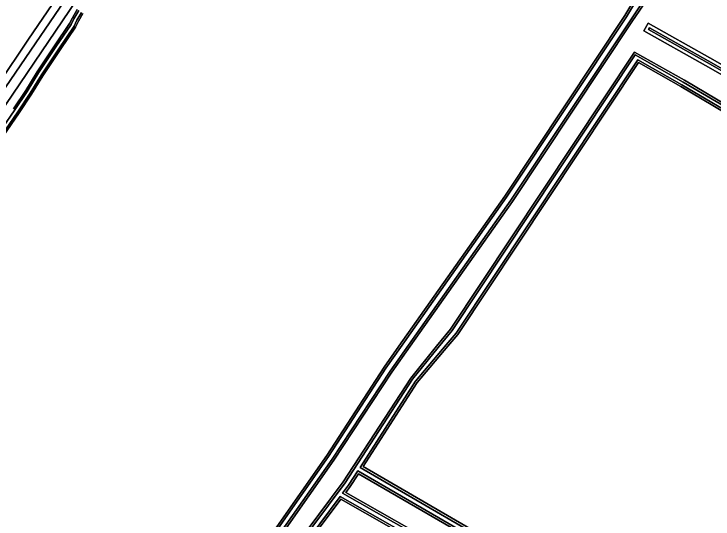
# Model space of a CAD drawing. Extents: x 158132 to 159664, y 385256 to 387218.
# Drawn here: x 159064.7 to 159296.3, y 385692.7 to 385860.1 of the extents above; entities that cross this region are included whole.
import ezdxf

# ---------------------------------------------------------------- set-up
doc = ezdxf.new("R2010")
doc.units = 0
for name, color, linetype in [('IMGEO_Berm_groen', 7, 'Continuous'), ('IMGEO_Erf', 7, 'Continuous'), ('IMGEO_Gemengd_bos', 7, 'Continuous'), ('IMGEO_Hek', 7, 'Continuous'), ('IMGEO_Oever', 7, 'Continuous'), ('IMGEO_Rijbaan_lokaal_gesloten', 7, 'Continuous'), ('IMGEO_Waterloop', 7, 'Continuous')]:
    doc.layers.add(name, color=color, linetype=linetype)

msp = doc.modelspace()

# ---------------------------------------------------------------- linework, layer by layer
at = {"layer": 'IMGEO_Berm_groen'}
for points in [[(159172.92, 385994.15), (159064.3, 385833.55), (159053.26, 385817.37), (159007.27, 385750), (159002.78, 385743.42), (159000, 385739.15), (158975.57, 385701.68)], [(159064.47, 385828.62), (159068.55, 385834.77), (159072.31, 385840.89), (159078.1, 385849.51), (159083.09, 385856.9), (159084.01, 385858.81), (159085.62, 385861.61)]]:
    msp.add_lwpolyline(points, dxfattribs=at)
at = {"layer": 'IMGEO_Erf'}
msp.add_lwpolyline([(159049.28, 385821.74), (159069.43, 385851.76), (159082.08, 385870.32), (159072.96, 385880.17), (159000, 385959.04)], dxfattribs=at)
at = {"layer": 'IMGEO_Gemengd_bos'}
for points in [[(159060.35, 385833.55), (159088.01, 385874.32), (158987.13, 385983.76)], [(159000, 385959.04), (159072.96, 385880.17), (159082.08, 385870.32), (159069.43, 385851.76), (159049.28, 385821.74)], [(159434.84, 385765.65), (159432.59, 385767.85), (159428.81, 385771), (159421.75, 385777.33), (159373.58, 385820.69), (159370.76, 385823.15), (159357.19, 385835.22), (159344.98, 385846.27), (159299.79, 385886.27), (159298.65, 385887.27), (159299.53, 385888.62), (159293.41, 385894.06), (159291.93, 385891.84), (159291.02, 385890.47), (159271.81, 385861.09), (159269.62, 385857.79), (159229.84, 385797.99), (159195.96, 385750), (159189.87, 385741.38), (159170.62, 385712.2), (159153.34, 385687.5)], [(159151.01, 385689.05), (159168.33, 385713.81), (159187.28, 385743.08), (159192.17, 385750), (159227.3, 385799.77), (159267.07, 385859.56), (159272.03, 385867.97)], [(159087.52, 385860.3), (159086.05, 385857.73), (159085.09, 385855.75), (159080.01, 385848.22), (159074.25, 385839.64), (159070.49, 385833.53), (159066.38, 385827.33), (159058.12, 385815.44)], [(159157.58, 385683.4), (159173.78, 385705.08), (159196.17, 385739.46), (159204.71, 385750), (159209.26, 385755.61), (159270.29, 385847.47), (159286.8, 385838.12), (159308.61, 385825.24)], [(159307.38, 385823.18), (159285.6, 385836.04), (159271.58, 385843.98), (159211.71, 385753.87), (159208.44, 385750), (159198.29, 385737.96), (159180.34, 385710.1), (159313.82, 385632.56)], [(159314.95, 385628.79), (159178.82, 385707.74), (159176.11, 385703.53), (159174.6, 385701.51), (159207.69, 385682.73)], [(159206.31, 385680.34), (159172.94, 385699.28), (159159.81, 385681.7)]]:
    msp.add_lwpolyline(points, dxfattribs=at)
msp.add_lwpolyline([(159273.36, 385854.53), (159274.78, 385857.06), (159295.23, 385845.59), (159309.84, 385837.27), (159334.13, 385822.64), (159412.41, 385777.16), (159410.74, 385774.32), (159332.64, 385820.16), (159308.4, 385834.75), (159293.81, 385843.06)], close=True, dxfattribs=at)
at = {"layer": 'IMGEO_Hek'}
for points in [[(159072.96, 385880.17), (159082.08, 385870.32), (159069.43, 385851.76)], [(159069.43, 385851.76), (159049.28, 385821.74)]]:
    msp.add_lwpolyline(points, dxfattribs=at)
at = {"layer": 'IMGEO_Oever'}
for points in [[(159289.37, 385893.58), (159289.14, 385893.23), (159286.34, 385889.16), (159285.56, 385888.01), (159282.03, 385882.86), (159272.03, 385867.97), (159267.07, 385859.56), (159227.3, 385799.77), (159192.17, 385750), (159187.28, 385743.08), (159168.33, 385713.81), (159151.01, 385689.05), (159098.96, 385611.3), (159091.77, 385601.64), (159093.94, 385600.03), (159101.13, 385609.69), (159153.34, 385687.5), (159170.62, 385712.2), (159189.87, 385741.38), (159195.96, 385750)], [(159151.59, 385688.66), (159168.91, 385713.42), (159187.86, 385742.69), (159192.74, 385749.6), (159227.88, 385799.37), (159267.66, 385859.19), (159272.62, 385867.59), (159282.61, 385882.46), (159286.08, 385887.54), (159286.87, 385888.69), (159289.34, 385892.3)], [(159290.75, 385891.34), (159290.43, 385890.86), (159288.23, 385887.49), (159287.47, 385886.32), (159271.22, 385861.48), (159269.04, 385858.18), (159229.27, 385798.39), (159195.39, 385750.4), (159189.3, 385741.78), (159170.05, 385712.6), (159152.76, 385687.9)], [(159195.96, 385750), (159229.84, 385797.99), (159269.62, 385857.79), (159271.81, 385861.09), (159291.02, 385890.47), (159291.93, 385891.84)], [(159056.69, 385816.41), (159064.95, 385828.3), (159069.03, 385834.46), (159072.79, 385840.58), (159078.58, 385849.19), (159083.59, 385856.61), (159084.52, 385858.54), (159086.1, 385861.28)], [(159085.62, 385861.61), (159084.01, 385858.81), (159083.09, 385856.9), (159078.1, 385849.51), (159072.31, 385840.89), (159068.55, 385834.77), (159064.47, 385828.62)], [(159087.05, 385860.63), (159085.54, 385858), (159084.59, 385856.03), (159079.53, 385848.54), (159073.76, 385839.95), (159070.01, 385833.84), (159065.9, 385827.65), (159057.64, 385815.76)], [(159058.12, 385815.44), (159066.38, 385827.33), (159070.49, 385833.53), (159074.25, 385839.64), (159080.01, 385848.22), (159085.09, 385855.75), (159086.05, 385857.73), (159087.52, 385860.3)], [(159308.61, 385825.24), (159286.8, 385838.12), (159270.29, 385847.47), (159209.26, 385755.61), (159204.71, 385750), (159196.17, 385739.46), (159173.78, 385705.08), (159157.58, 385683.4)], [(159158.15, 385682.99), (159174.36, 385704.68), (159196.73, 385739.05), (159205.26, 385749.56), (159209.83, 385755.19), (159270.51, 385846.54), (159286.45, 385837.51), (159308.25, 385824.64)], [(159307.74, 385823.78), (159285.95, 385836.65), (159271.36, 385844.91), (159211.15, 385754.29), (159207.91, 385750.45), (159197.73, 385738.38), (159179.36, 385709.86), (159314.05, 385631.62)], [(159313.82, 385632.56), (159180.34, 385710.1), (159198.29, 385737.96), (159208.44, 385750), (159211.71, 385753.87), (159271.58, 385843.98)], [(159271.58, 385843.98), (159285.6, 385836.04), (159307.38, 385823.18)], [(159314.72, 385629.73), (159178.6, 385708.68), (159175.54, 385703.93), (159173.57, 385701.29), (159207.34, 385682.12)], [(159207.69, 385682.73), (159174.6, 385701.51), (159176.11, 385703.53), (159178.82, 385707.74), (159314.95, 385628.79)], [(159206.66, 385680.95), (159172.75, 385700.19), (159159.23, 385682.1)], [(159159.81, 385681.7), (159172.94, 385699.28), (159206.31, 385680.34)]]:
    msp.add_lwpolyline(points, dxfattribs=at)
for points in [[(159334.13, 385822.64), (159309.84, 385837.27), (159295.23, 385845.59), (159274.78, 385857.06), (159273.36, 385854.53), (159293.81, 385843.06), (159308.4, 385834.75), (159332.64, 385820.16), (159410.74, 385774.32), (159412.41, 385777.16)], [(159274.87, 385854.95), (159275.2, 385855.54), (159294.68, 385844.62), (159309.28, 385836.31), (159333.57, 385821.68), (159410.89, 385776.76), (159410.34, 385775.83), (159333.21, 385821.11), (159308.96, 385835.71), (159294.35, 385844.03)]]:
    msp.add_lwpolyline(points, close=True, dxfattribs=at)
at = {"layer": 'IMGEO_Rijbaan_lokaal_gesloten'}
for points in [[(159176.42, 385996.19), (159172.48, 386000.3), (159172.43, 385999.29), (159172.11, 385998.23), (159168.48, 385992.87), (159167.77, 385991.84), (159128.6, 385934.11), (159088.01, 385874.32), (159060.35, 385833.55), (159050.84, 385820.03), (159035.21, 385797.79), (159018.83, 385773.47), (159004.75, 385753.06), (159002.63, 385749.99), (158992.66, 385735.04), (158967.43, 385697.18), (158965.06, 385693.92), (158966.27, 385692.72)], [(158975.57, 385701.68), (159000, 385739.15), (159002.78, 385743.42), (159007.27, 385750), (159053.26, 385817.37), (159064.3, 385833.55), (159172.92, 385994.15)]]:
    msp.add_lwpolyline(points, dxfattribs=at)
at = {"layer": 'IMGEO_Waterloop'}
for points in [[(159289.34, 385892.3), (159286.87, 385888.69), (159286.08, 385887.54), (159282.61, 385882.46), (159272.62, 385867.59), (159267.66, 385859.19), (159227.88, 385799.37), (159192.74, 385749.6), (159187.86, 385742.69), (159168.91, 385713.42), (159151.59, 385688.66)], [(159152.76, 385687.9), (159170.05, 385712.6), (159189.3, 385741.78), (159195.39, 385750.4), (159229.27, 385798.39), (159269.04, 385858.18), (159271.22, 385861.48), (159287.47, 385886.32), (159288.23, 385887.49), (159290.43, 385890.86), (159290.75, 385891.34)], [(159086.1, 385861.28), (159084.52, 385858.54), (159083.59, 385856.61), (159078.58, 385849.19), (159072.79, 385840.58), (159069.03, 385834.46), (159064.95, 385828.3), (159056.69, 385816.41)], [(159057.64, 385815.76), (159065.9, 385827.65), (159070.01, 385833.84), (159073.76, 385839.95), (159079.53, 385848.54), (159084.59, 385856.03), (159085.54, 385858), (159087.05, 385860.63)], [(159308.25, 385824.64), (159286.45, 385837.51), (159270.51, 385846.54), (159209.83, 385755.19), (159205.26, 385749.56), (159196.73, 385739.05), (159174.36, 385704.68), (159158.15, 385682.99)], [(159314.05, 385631.62), (159179.36, 385709.86), (159197.73, 385738.38), (159207.91, 385750.45), (159211.15, 385754.29), (159271.36, 385844.91), (159285.95, 385836.65), (159307.74, 385823.78)], [(159207.34, 385682.12), (159173.57, 385701.29), (159175.54, 385703.93), (159178.6, 385708.68), (159314.72, 385629.73)], [(159159.23, 385682.1), (159172.75, 385700.19), (159206.66, 385680.95)]]:
    msp.add_lwpolyline(points, dxfattribs=at)
msp.add_lwpolyline([(159274.87, 385854.95), (159294.35, 385844.03), (159308.96, 385835.71), (159333.21, 385821.11), (159410.34, 385775.83), (159410.89, 385776.76), (159333.57, 385821.68), (159309.28, 385836.31), (159294.68, 385844.62), (159275.2, 385855.54)], close=True, dxfattribs=at)

doc.saveas('drawing.dxf')
